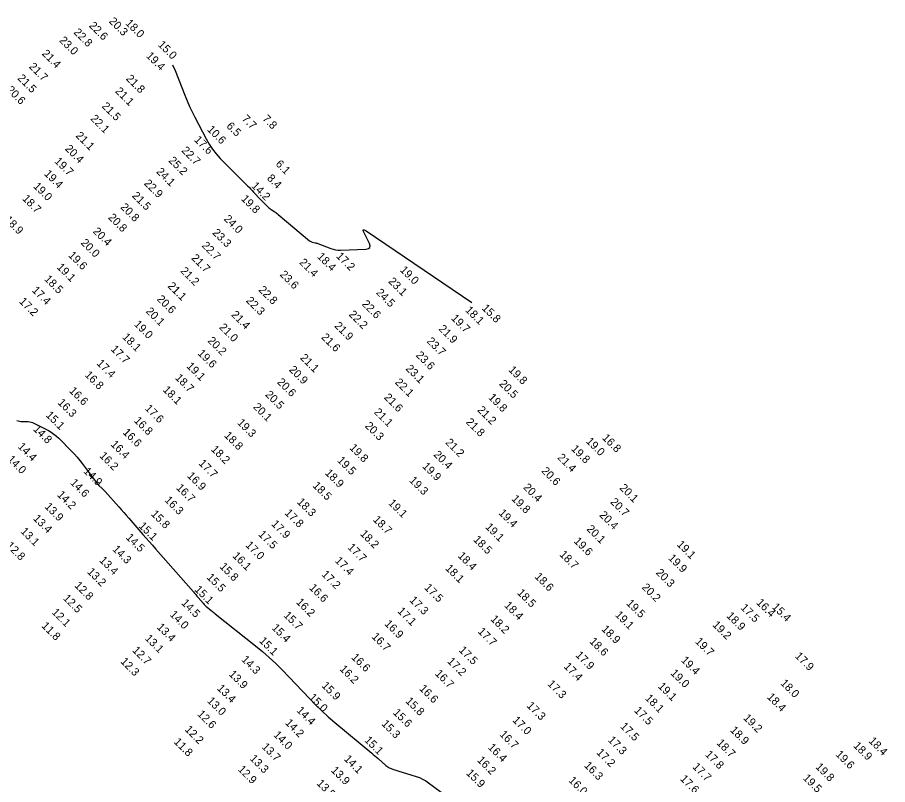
# Model space of a CAD drawing. Extents: x 988130 to 1132882, y 654656 to 841453.
# Drawn here: x 1037574 to 1038118, y 810630 to 811109 of the extents above; entities that cross this region are included whole.
import ezdxf

# ---------------------------------------------------------------- set-up
doc = ezdxf.new("R2010")
doc.units = 0
doc.layers.add('V-TOPO-MAJR', color=7, linetype='Continuous')
doc.layers.add('V-TOPO-SOUN', color=7, linetype='Continuous')

msp = doc.modelspace()

# ---------------------------------------------------------------- linework, layer by layer
at = {"layer": 'V-TOPO-MAJR'}
for points in [[(1037671.17, 811079.54), (1037672.84, 811075.94), (1037678.82, 811060.55), (1037680.25, 811057.03), (1037681.76, 811053.54), (1037683.37, 811050.1), (1037685.08, 811046.7), (1037692.07, 811033.19), (1037693.93, 811029.9), (1037696.03, 811026.78), (1037698.37, 811023.83), (1037700.93, 811021.05), (1037717.99, 811003.93), (1037718.95, 811002.96), (1037719.9, 811001.98), (1037720.85, 811001), (1037721.79, 811000.01), (1037726.39, 810995.14), (1037726.91, 810994.6), (1037727.42, 810994.07), (1037727.95, 810993.54), (1037728.47, 810993.02), (1037730.68, 810990.85), (1037731.18, 810990.38), (1037731.69, 810989.94), (1037732.23, 810989.52), (1037732.78, 810989.12), (1037735.03, 810987.57), (1037735.59, 810987.18), (1037736.13, 810986.77), (1037736.67, 810986.35), (1037737.2, 810985.92), (1037756.79, 810969.52), (1037757.15, 810969.25), (1037757.54, 810969.03), (1037757.95, 810968.86), (1037758.39, 810968.74), (1037760.18, 810968.35), (1037760.63, 810968.25), (1037761.07, 810968.13), (1037761.5, 810967.99), (1037761.93, 810967.83), (1037769.97, 810964.69), (1037771.46, 810964.2), (1037772.98, 810963.86), (1037774.53, 810963.69), (1037776.1, 810963.67), (1037792.08, 810964.35), (1037793.6, 810964.63), (1037794.44, 810965.3), (1037794.62, 810966.36), (1037794.12, 810967.82), (1037790.8, 810974.44), (1037790.27, 810975.75), (1037790.32, 810976.4), (1037790.97, 810976.37), (1037792.21, 810975.67), (1037858.26, 810931.02)], [(1037573.76, 810857.22), (1037574.62, 810856.95), (1037575.5, 810856.74), (1037576.39, 810856.62), (1037577.3, 810856.56), (1037580.95, 810856.5), (1037581.85, 810856.44), (1037582.73, 810856.27), (1037583.58, 810856), (1037584.4, 810855.63), (1037593.59, 810850.9), (1037595.35, 810849.91), (1037597.01, 810848.79), (1037598.57, 810847.54), (1037600.04, 810846.16), (1037608, 810838.06), (1037609.77, 810836.2), (1037611.47, 810834.28), (1037613.1, 810832.31), (1037614.67, 810830.28), (1037623.32, 810818.69), (1037623.73, 810818.16), (1037624.17, 810817.65), (1037624.63, 810817.15), (1037625.11, 810816.68), (1037627.07, 810814.82), (1037627.56, 810814.35), (1037628.03, 810813.87), (1037628.5, 810813.38), (1037628.95, 810812.88), (1037637.49, 810803.31), (1037639.06, 810801.55), (1037640.62, 810799.78), (1037642.18, 810798), (1037643.73, 810796.22), (1037652.58, 810786.08), (1037654.57, 810783.8), (1037656.57, 810781.52), (1037658.56, 810779.24), (1037660.56, 810776.96), (1037684.19, 810750.08), (1037684.92, 810749.24), (1037685.65, 810748.4), (1037686.38, 810747.55), (1037687.11, 810746.7), (1037690.39, 810742.82), (1037690.93, 810742.21), (1037691.49, 810741.64), (1037692.08, 810741.09), (1037692.7, 810740.56), (1037695.22, 810738.53), (1037695.85, 810738.02), (1037696.48, 810737.51), (1037697.11, 810737.01), (1037697.75, 810736.5), (1037722.93, 810716.48), (1037727.28, 810712.9), (1037731.49, 810709.18), (1037735.58, 810705.33), (1037739.54, 810701.33), (1037756.68, 810683.41), (1037760.49, 810679.54), (1037764.41, 810675.77), (1037768.43, 810672.12), (1037772.55, 810668.58), (1037795.59, 810649.37), (1037796.6, 810648.52), (1037797.61, 810647.67), (1037798.6, 810646.8), (1037799.59, 810645.93), (1037804.49, 810641.59), (1037805.02, 810641.16), (1037805.58, 810640.78), (1037806.16, 810640.45), (1037806.78, 810640.17), (1037809.31, 810639.14), (1037809.95, 810638.89), (1037810.59, 810638.65), (1037811.23, 810638.43), (1037811.88, 810638.23), (1037823.34, 810634.79), (1037825.42, 810634.06), (1037827.42, 810633.17), (1037829.34, 810632.11), (1037831.17, 810630.87), (1037850.06, 810616.95)]]:
    msp.add_lwpolyline(points, dxfattribs=at)

# ---------------------------------------------------------------- texts
at = {"layer": 'V-TOPO-SOUN'}
for s, p in [('20.3 ', (1037631.06, 811106.34)), ('18.0 ', (1037641.34, 811105.09)), ('22.8 ', (1037608.94, 811099.46)), ('22.6 ', (1037618.58, 811103.61)), ('23.0 ', (1037600, 811094.39)), ('15.0 ', (1037661.67, 811091.68)), ('21.4 ', (1037589.12, 811086.12)), ('19.4 ', (1037654.28, 811084.7)), ('21.7 ', (1037581.04, 811078)), ('21.5 ', (1037573.96, 811070.74)), ('21.8 ', (1037641.72, 811070.5)), ('20.6 ', (1037567.05, 811063.44)), ('21.1 ', (1037634.97, 811062.64)), ('21.5 ', (1037626.59, 811053.28)), ('22.1 ', (1037619.52, 811045.5)), ('7.7', (1037714.14, 811045.35)), ('7.8', (1037726.92, 811045.38)), ('6.5', (1037704.45, 811040.85)), ('21.1 ', (1037610.2, 811034.86)), ('10.6 ', (1037692.38, 811038.72)), ('17.6 ', (1037684.32, 811032.3)), ('20.4 ', (1037603.55, 811026.72)), ('22.7 ', (1037676.42, 811025.59)), ('19.7 ', (1037596.99, 811018.83)), ('25.2 ', (1037668.32, 811019.29)), ('24.1 ', (1037660.66, 811012.38)), ('6.1', (1037735.18, 811017.13)), ('19.4 ', (1037590.54, 811011.03)), ('8.4', (1037729.81, 811008.24)), ('19.0 ', (1037583.75, 811003.26)), ('22.9 ', (1037652.95, 811005.07)), ('14.2 ', (1037720.08, 811003.46)), ('21.5 ', (1037645.46, 810997.33)), ('18.7 ', (1037576.86, 810995.52)), ('19.8 ', (1037713.67, 810995.38)), ('20.8 ', (1037638.24, 810990.2)), ('18.9 ', (1037565.72, 810982.29)), ('20.8 ', (1037630.57, 810983.75)), ('24.0 ', (1037702.86, 810982.85)), ('20.4 ', (1037620.99, 810975.05)), ('23.3 ', (1037695.73, 810974.21)), ('20.0 ', (1037613.45, 810967.91)), ('22.7 ', (1037689.04, 810966.15)), ('19.6 ', (1037605.62, 810960.14)), ('21.7 ', (1037682.51, 810958.37)), ('18.4 ', (1037761.15, 810959.28)), ('17.2 ', (1037772.99, 810959.56)), ('21.4 ', (1037749.99, 810955.62)), ('19.1 ', (1037598.48, 810952.63)), ('21.2 ', (1037675.71, 810950.31)), ('23.6 ', (1037737.82, 810948.1)), ('19.0 ', (1037812.92, 810950.96)), ('18.5 ', (1037590.61, 810945.22)), ('23.1 ', (1037805.65, 810943.8)), ('17.4 ', (1037582.9, 810938.26)), ('21.1 ', (1037667.78, 810940.91)), ('22.8 ', (1037724.58, 810938.48)), ('24.5 ', (1037797.98, 810936.8)), ('17.2 ', (1037574.99, 810931.23)), ('20.6 ', (1037661.02, 810932.72)), ('22.3 ', (1037716.68, 810931.77)), ('22.6 ', (1037789.15, 810929.63)), ('18.1 ', (1037853.74, 810925.83)), ('15.8 ', (1037864.1, 810927.07)), ('20.1 ', (1037654.08, 810925.09)), ('21.4 ', (1037707.44, 810922.97)), ('22.2 ', (1037780.94, 810923.16)), ('19.7 ', (1037844.97, 810920.78)), ('19.0 ', (1037646.7, 810917.04)), ('21.0 ', (1037699.93, 810915.08)), ('21.9 ', (1037771.95, 810916.02)), ('21.9 ', (1037837.1, 810914.14)), ('18.1 ', (1037639.34, 810909.03)), ('20.2 ', (1037692.72, 810906.7)), ('21.6 ', (1037763.79, 810908.88)), ('23.7 ', (1037829.67, 810906.4)), ('17.7 ', (1037632.2, 810901.45)), ('19.6 ', (1037686.5, 810898.81)), ('21.1 ', (1037750.52, 810896.05)), ('23.6 ', (1037822.89, 810897.64)), ('17.4 ', (1037623.37, 810892.57)), ('19.1 ', (1037679.56, 810890.8)), ('20.9 ', (1037743.57, 810888.61)), ('23.1 ', (1037816.52, 810889.28)), ('19.8 ', (1037880.75, 810888.46)), ('16.8 ', (1037615.9, 810885.35)), ('18.7 ', (1037672.36, 810883.55)), ('20.6 ', (1037736.15, 810880.83)), ('22.1 ', (1037809.77, 810880.73)), ('20.5 ', (1037874.95, 810879.82)), ('16.6 ', (1037606.21, 810875.42)), ('18.1 ', (1037664.77, 810876)), ('20.5 ', (1037728.71, 810873.05)), ('21.6 ', (1037802.94, 810871.29)), ('19.8 ', (1037868.15, 810871.25)), ('16.3 ', (1037599, 810868.03)), ('17.6 ', (1037653.49, 810864.42)), ('20.1 ', (1037721.17, 810865.33)), ('21.1 ', (1037796.72, 810862.08)), ('21.2 ', (1037861.32, 810863.45)), ('15.1 ', (1037591.59, 810860.18)), ('16.8 ', (1037646.66, 810856.82)), ('19.3 ', (1037711.2, 810855.49)), ('21.8 ', (1037854.14, 810855.9)), ('14.8 ', (1037583.66, 810851.53)), ('16.6 ', (1037639.69, 810849.45)), ('20.3 ', (1037791.06, 810853.5)), ('18.8 ', (1037703.05, 810847.49)), ('16.8 ', (1037939.32, 810845.99)), ('14.4 ', (1037574.08, 810840.52)), ('16.4 ', (1037632.15, 810841.98)), ('18.2 ', (1037694.88, 810838.84)), ('19.8 ', (1037781.34, 810839.83)), ('21.2 ', (1037841.29, 810843.1)), ('19.8 ', (1037919.94, 810839.15)), ('19.0 ', (1037929.14, 810843.87)), ('16.2 ', (1037625.08, 810834.83)), ('20.4 ', (1037833.91, 810835.55)), ('21.4 ', (1037911.29, 810833.7)), ('14.0 ', (1037567.52, 810832.63)), ('17.7 ', (1037687.09, 810830.06)), ('19.5 ', (1037773.7, 810831.93)), ('19.9 ', (1037826.9, 810828.28)), ('14.9 ', (1037615.11, 810825.11)), ('16.9 ', (1037679.93, 810822.24)), ('18.9 ', (1037766.06, 810824.03)), ('20.6 ', (1037901.35, 810825.34)), ('14.6 ', (1037606.85, 810817.99)), ('19.3 ', (1037818.77, 810819.4)), ('16.7 ', (1037673.06, 810814.81)), ('18.5 ', (1037758.41, 810816.12)), ('20.4 ', (1037889.98, 810815.06)), ('20.1 ', (1037950.17, 810814.78)), ('14.2 ', (1037598.67, 810810.49)), ('16.3 ', (1037665.85, 810807.1)), ('18.3 ', (1037748.59, 810805.97)), ('19.8 ', (1037882.66, 810807.92)), ('20.7 ', (1037944.36, 810805.97)), ('13.9 ', (1037590.81, 810803.05)), ('19.1 ', (1037805.65, 810805.22)), ('13.4 ', (1037583.71, 810795.6)), ('15.8 ', (1037657.35, 810798.39)), ('17.8 ', (1037740.89, 810799.1)), ('19.4 ', (1037874.57, 810799.04)), ('20.4 ', (1037937.54, 810797.8)), ('15.1 ', (1037649.65, 810790.96)), ('17.9 ', (1037732.58, 810792.17)), ('18.7 ', (1037796.12, 810794.89)), ('19.1 ', (1037866.23, 810790.3)), ('13.1 ', (1037575.84, 810787.52)), ('17.5 ', (1037724.48, 810785.72)), ('18.2 ', (1037787.99, 810786.04)), ('20.1 ', (1037929.54, 810789.07)), ('14.5 ', (1037641.62, 810783.77)), ('17.0 ', (1037716.38, 810779)), ('18.5 ', (1037858.75, 810782.48)), ('19.6 ', (1037921.61, 810781.47)), ('19.1 ', (1037985.96, 810779.44)), ('12.8 ', (1037566.89, 810778.57)), ('14.3 ', (1037633.22, 810776.43)), ('17.7 ', (1037780.19, 810777.58)), ('13.4 ', (1037625.06, 810769.46)), ('16.1 ', (1037708.29, 810772.29)), ('17.4 ', (1037772.28, 810769.21)), ('18.4 ', (1037849.05, 810772.32)), ('18.7 ', (1037912.62, 810773.16)), ('19.9 ', (1037980.56, 810770.89)), ('13.2 ', (1037617.46, 810762.34)), ('15.8 ', (1037700.2, 810765.58)), ('18.1 ', (1037841.27, 810764.48)), ('15.5 ', (1037692.13, 810758.81)), ('17.2 ', (1037763.98, 810760.66)), ('18.6 ', (1037897.14, 810759.28)), ('20.3 ', (1037972.82, 810761.77)), ('12.8 ', (1037609.53, 810753.71)), ('16.6 ', (1037756.16, 810752.36)), ('17.5 ', (1037828.19, 810752.42)), ('20.2 ', (1037964.06, 810752.61)), ('15.1 ', (1037684.57, 810751.23)), ('18.5 ', (1037886.14, 810749.17)), ('12.5 ', (1037602.4, 810745.75)), ('14.5 ', (1037676.28, 810742.84)), ('16.2 ', (1037748.01, 810743.35)), ('17.3 ', (1037818.94, 810744.6)), ('18.4 ', (1037878.14, 810741.28)), ('19.5 ', (1037954.41, 810742.65)), ('16.4 ', (1038035.68, 810743.06)), ('12.1 ', (1037595.27, 810737.04)), ('14.0 ', (1037669.04, 810735.6)), ('17.1 ', (1037811.39, 810737.74)), ('19.1 ', (1037947.38, 810735.36)), ('17.5 ', (1038025.79, 810739.83)), ('15.4 ', (1038045.5, 810740.3)), ('15.7 ', (1037740.2, 810735.08)), ('16.9 ', (1037803.3, 810729.78)), ('18.2 ', (1037869.49, 810732.8)), ('18.9 ', (1038017.01, 810734.76)), ('11.8 ', (1037588.94, 810728.54)), ('13.4 ', (1037660.93, 810727.72)), ('15.4 ', (1037732.73, 810727.3)), ('17.7 ', (1037861.55, 810725)), ('18.9 ', (1037938.87, 810726.5)), ('19.2 ', (1038008.23, 810729.13)), ('13.1 ', (1037653.49, 810720.7)), ('15.1 ', (1037724.88, 810719.18)), ('16.7 ', (1037795.24, 810721.79)), ('18.6 ', (1037931.31, 810718.8)), ('19.7 ', (1037997.36, 810718.73)), ('12.7 ', (1037645.65, 810713.31)), ('16.6 ', (1037782.55, 810708.91)), ('17.5 ', (1037849.73, 810713.38)), ('17.9 ', (1037922.59, 810710.25)), ('17.9 ', (1038059.8, 810709.62)), ('12.3 ', (1037638.21, 810706.29)), ('14.3 ', (1037713.85, 810707.47)), ('17.2 ', (1037842.55, 810706.37)), ('17.4 ', (1037915.27, 810703.17)), ('19.4 ', (1037988.55, 810707.09)), ('13.9 ', (1037705.99, 810698.28)), ('16.2 ', (1037775.26, 810701.52)), ('16.7 ', (1037834.84, 810698.71)), ('19.0 ', (1037982.05, 810698.99)), ('17.3 ', (1037905.06, 810692.24)), ('18.0 ', (1038050.67, 810692.72)), ('13.4 ', (1037698.61, 810689.53)), ('15.9 ', (1037763.94, 810691.17)), ('16.6 ', (1037824.99, 810689.36)), ('19.1 ', (1037974.17, 810690.76)), ('13.0 ', (1037692.42, 810681.61)), ('15.0 ', (1037755.95, 810683.8)), ('15.8 ', (1037816.41, 810681.51)), ('18.1 ', (1037966.09, 810683.35)), ('18.4 ', (1038042.35, 810684.07)), ('14.4 ', (1037748.34, 810675.64)), ('17.3 ', (1037892.15, 810678.66)), ('17.5 ', (1037959.3, 810675.69)), ('12.6 ', (1037686.23, 810673.41)), ('15.6 ', (1037808.64, 810674.28)), ('19.2 ', (1038027.54, 810670.97)), ('14.2 ', (1037741.13, 810667.94)), ('15.3 ', (1037801.3, 810667.33)), ('17.0 ', (1037883.3, 810669.57)), ('17.5 ', (1037950.63, 810665.69)), ('12.2 ', (1037678.41, 810663.79)), ('14.0 ', (1037733.87, 810660.38)), ('16.7 ', (1037875.12, 810660.74)), ('18.9 ', (1038019.27, 810663.38)), ('11.8 ', (1037671.63, 810656.05)), ('15.1 ', (1037790.64, 810657.1)), ('17.3 ', (1037942.89, 810657.16)), ('18.7 ', (1038010.78, 810655.36)), ('18.9 ', (1038096.28, 810653.61)), ('18.4 ', (1038105.87, 810656.63)), ('13.7 ', (1037726.53, 810652.92)), ('16.4 ', (1037867.93, 810652.53)), ('17.2 ', (1037935.67, 810649.42)), ('17.8 ', (1038003.56, 810648.14)), ('19.6 ', (1038085.18, 810648.2)), ('13.3 ', (1037719.09, 810645.56)), ('14.1 ', (1037777.92, 810645.41)), ('16.2 ', (1037861.13, 810644.63)), ('12.9 ', (1037711.6, 810638.88)), ('13.9 ', (1037769.85, 810638.27)), ('16.3 ', (1037928.04, 810641.22)), ('17.7 ', (1037995.74, 810640.51)), ('19.8 ', (1038072.63, 810640.36)), ('15.9 ', (1037854.31, 810636.53)), ('16.0 ', (1037918.32, 810631.91)), ('17.6 ', (1037988.06, 810632.93)), ('19.5 ', (1038064.75, 810633.43)), ('13.5 ', (1037760.87, 810630.08))]:
    msp.add_text(s, height=5, rotation=315, dxfattribs=at).set_placement(p)

doc.saveas('drawing.dxf')
